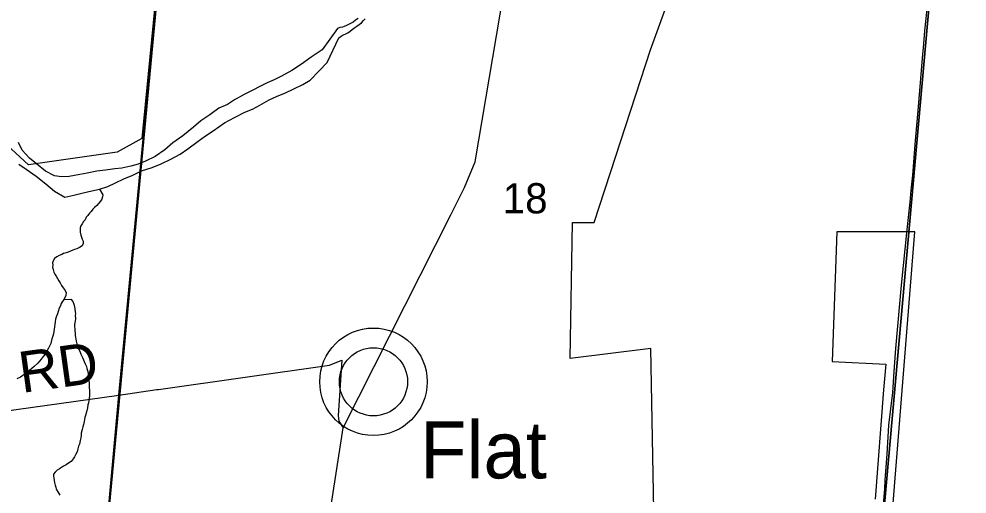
# Model space of a CAD drawing. Extents: x 1310247 to 1664935, y 284496 to 704931.
# Drawn here: x 1472666 to 1479599, y 562017 to 565489 of the extents above; entities that cross this region are included whole.
import ezdxf

# ---------------------------------------------------------------- set-up
doc = ezdxf.new("R2010")
doc.units = 0
for name, color, linetype in [('GM_X_Adjacent_County', 7, 'Continuous'), ('GM_X_County', 7, 'Continuous'), ('GM_X_County_Subdivision_Text', 7, 'Continuous'), ('GM_X_Interstate_Route', 7, 'Continuous'), ('GM_X_Interstate_Shield', 7, 'Continuous'), ('GM_X_Major_Lake_Text', 7, 'Continuous'), ('GM_X_Major_River_Text', 7, 'Continuous'), ('GM_X_Minor_River_Text', 7, 'Continuous'), ('GM_X_Township_Subdivision', 7, 'Continuous'), ('GM_X_Unincorporated', 7, 'Continuous'), ('GM_X_US_Location', 7, 'Continuous')]:
    doc.layers.add(name, color=color, linetype=linetype)

msp = doc.modelspace()

# ---------------------------------------------------------------- linework, layer by layer
at = {"layer": 'GM_X_Adjacent_County'}
for points in [[(1473056.1, 558982.8), (1473395.8, 562740), (1473896, 567998.8), (1473901.7, 568057.1), (1473903.8, 568124.6), (1473937.4, 568479.4), (1474168.9, 570867.3), (1474180.4, 571094), (1474429.7, 573607), (1474493, 574321.3), (1474619.9, 575717.7), (1474730.5, 576926.4), (1474759.7, 577208.1), (1474777.3, 577410.9), (1474806.6, 577617.5), (1474844.5, 577811.7), (1474898, 578072.7)], [(1474898, 578072.7), (1474844.5, 577811.7), (1474806.6, 577617.5), (1474777.3, 577410.9), (1474759.7, 577208.1), (1474730.5, 576926.4), (1474619.9, 575717.7), (1474493, 574321.3), (1474429.7, 573607), (1474180.4, 571094), (1474168.9, 570867.3), (1473937.4, 568479.4), (1473903.8, 568124.6), (1473901.7, 568057.1), (1473896, 567998.8), (1473395.8, 562740), (1473056.1, 558982.8)]]:
    msp.add_lwpolyline(points, dxfattribs=at)
at = {"layer": 'GM_X_County'}
for points in [[(1473763.6, 566593.3), (1473262.1, 561240.1), (1467880, 561994.1), (1468398.6, 567407)], [(1479478.5, 567337.9), (1478985.6, 561830.1), (1473262.1, 561240.1), (1473763.6, 566593.3)], [(1479478.5, 567337.9), (1484985.2, 566465), (1484514.1, 561058.8), (1478985.6, 561830.1)]]:
    msp.add_lwpolyline(points, close=True, dxfattribs=at)
at = {"layer": 'GM_X_County_Subdivision_Text'}
for points in [[(1474980.8, 562136.4), (1475037.1, 562500.4), (1475151.1, 562726.1), (1475823.7, 564058.2), (1475923.8, 564258.2), (1476001.4, 564444.7), (1476236.1, 565829.6), (1476374, 566645), (1476454.8, 567152.8), (1476483.8, 567391), (1476540, 567600.2), (1476652.7, 567820), (1476775.9, 568023.4)], [(1469290.2, 563356.9), (1469327.5, 563343.5), (1469670.6, 563191.4), (1471038.6, 562578.8), (1471402.2, 562452.2), (1472540.2, 562619), (1473395.8, 562740), (1473675.5, 562779.6), (1473686.5, 562781.1)], [(1473686.5, 562781.1), (1474936.3, 562957.9), (1475027.7, 562994.4), (1475001.3, 562591.7), (1475006.2, 562549.4), (1475037.1, 562500.4)], [(1474912.9, 561588.4), (1474942.2, 561886.7), (1474980.8, 562136.4)]]:
    msp.add_lwpolyline(points, dxfattribs=at)
at = {"layer": 'GM_X_Interstate_Shield'}
for points in [[(1479291.6, 565402.4), (1479299.6, 565491.1), (1479332.3, 565811.4), (1479360.3, 566093.6), (1479379.7, 566350), (1479394.8, 566594.4), (1479414.5, 566770.5), (1479415.6, 566779.7)], [(1479191.6, 564236.4), (1479203.5, 564347.9), (1479220.2, 564572.2), (1479246.6, 564876.5), (1479273.5, 565202.8), (1479283, 565307.7), (1479291.6, 565402.4)], [(1479066.9, 562912.5), (1479078.8, 563080.9), (1479120.5, 563543.3), (1479161.1, 563949.6), (1479182.3, 564148.7), (1479191.6, 564236.4)], [(1479001.5, 562117.5), (1479014.5, 562308.1), (1479026.9, 562520.5), (1479056, 562758.5), (1479066.9, 562912.5)], [(1478982.2, 561852.2), (1478997.1, 562053.8), (1479001.5, 562117.5)]]:
    msp.add_lwpolyline(points, dxfattribs=at)
at = {"layer": 'GM_X_Major_Lake_Text'}
for points in [[(1474096.9, 570346.4), (1473937.4, 568479.4), (1473903.8, 568124.6), (1473901.7, 568057.1), (1473896, 567998.8), (1473563.7, 564614.1), (1473384.2, 564514.6), (1472736, 564423.5), (1472513.2, 564624.1)], [(1477312.5, 561635.6), (1477287.4, 563080.2), (1476696.8, 563007.7), (1476714.2, 564002.3), (1476873.6, 564002.3), (1477030.7, 564485.7), (1477283.5, 565263.6), (1477761.9, 566578)], [(1479041.6, 561734.4), (1479216.6, 563933.8), (1478647.2, 563933.7), (1478613.2, 562985.3), (1479005.9, 562966), (1478989.4, 562778.4), (1478927.9, 561979)]]:
    msp.add_lwpolyline(points, dxfattribs=at)
at = {"layer": 'GM_X_Major_River_Text'}
msp.add_line((1475258.5, 562837.1), (1475258.5, 562837.1), dxfattribs=at)
at = {"layer": 'GM_X_Minor_River_Text'}
for points in [[(1475146.9, 565492.1), (1475126.5, 565480.6), (1475110.1, 565464.9), (1475095.9, 565457.2), (1475081.6, 565449.6), (1475061.3, 565440.1), (1475045.1, 565434.4), (1475030.9, 565428.8), (1475012.8, 565425.2), (1474994.6, 565419.7)], [(1475004.9, 565351.2), (1475021.2, 565362.8), (1475037.5, 565372.4), (1475051.7, 565378.1), (1475070, 565387.7), (1475088.4, 565399.2), (1475102.7, 565410.9), (1475123.2, 565426.5), (1475137.5, 565436.1), (1475153.8, 565447.8), (1475172.2, 565461.4), (1475186.7, 565477), (1475199, 565490.8)], [(1474994.6, 565419.7), (1474882.7, 565262.6), (1474803.2, 565208.4), (1474731.9, 565158.1), (1474660.6, 565111.8), (1474585.4, 565071.6), (1474532.6, 565042.8), (1474482, 565022.1), (1474431.3, 564997.3), (1474372.5, 564966.7), (1474313.6, 564936.1), (1474242.5, 564897.8), (1474191.6, 564863), (1474128.8, 564836.5), (1474061.5, 564788.1), (1473996.2, 564743.6), (1473943, 564698.8), (1473863.3, 564634.7), (1473791.9, 564584.4), (1473732.4, 564531.7), (1473661.1, 564483.4), (1473592.1, 564449.1), (1473537.5, 564428.4), (1473483.1, 564413.7), (1473418.6, 564399.3), (1473366.4, 564392.6), (1473300.1, 564384.3), (1473235.8, 564375.9), (1473165.4, 564361.6), (1473111, 564350.9), (1473032.6, 564336.9), (1472978.4, 564334.2), (1472926.6, 564341.5), (1472859.4, 564375.3), (1472794.8, 564431.1), (1472743.8, 564472.4), (1472689.2, 564530), (1472662.6, 564584.8)], [(1472664.6, 564428.3), (1472719.6, 564390.9), (1472792.4, 564340.9), (1472863, 564285), (1472925.7, 564231.3), (1473002.6, 564185.3), (1473067.1, 564201.7), (1473125.5, 564216.3), (1473198, 564232.5), (1473254.4, 564245.1), (1473317, 564263.5), (1473371.8, 564292.2), (1473432.6, 564320.8), (1473499.4, 564347.2), (1473562.2, 564377.7), (1473641, 564403.7), (1473705.8, 564430.2), (1473776.7, 564464.5), (1473845.7, 564500.8), (1473900.8, 564539.5), (1473976.4, 564595.8), (1474031.4, 564634.5), (1474086.4, 564671.2), (1474170.1, 564729.2), (1474243.1, 564767.5), (1474318.3, 564807.7), (1474374.9, 564830.3), (1474427.7, 564859), (1474496.8, 564897.4), (1474549.5, 564922.1), (1474616.3, 564948.5), (1474671, 564975.2), (1474742, 565009.5), (1474794.9, 565042.3), (1474860.7, 565108.8), (1474920.4, 565169.4), (1475004.9, 565351.2)], [(1473254.4, 564245.1), (1473280.3, 564202.9), (1473278, 564188.9), (1473271.6, 564171), (1473263.3, 564157.1), (1473248.9, 564139.4), (1473234.6, 564125.7), (1473218.2, 564112), (1473205.9, 564098.2), (1473193.6, 564082.4), (1473181.3, 564068.7), (1473168.9, 564052.9), (1473158.6, 564039), (1473150.2, 564021.2), (1473137.9, 564007.4), (1473129.5, 563991.5), (1473119.1, 563975.7), (1473114.8, 563961.8), (1473112.5, 563947.8), (1473114.1, 563929.7), (1473117.7, 563909.5), (1473123.4, 563893.4), (1473129.1, 563879.2), (1473134.8, 563865), (1473136.4, 563846.9), (1473128, 563831.1), (1473109.7, 563817.4), (1473089.5, 563809.9), (1473073.4, 563804.2), (1473059.2, 563798.5), (1473043, 563790.8), (1473026.9, 563785.1), (1473010.7, 563779.5), (1472992.6, 563773.8), (1472978.5, 563768.1), (1472960.3, 563760.5), (1472944, 563750.8), (1472925.7, 563737.2), (1472915.3, 563721.4), (1472911, 563707.4), (1472912.7, 563689.3), (1472910.3, 563675.3), (1472915.9, 563657.2), (1472921.6, 563639), (1472929.3, 563624.8), (1472938.9, 563608.5), (1472948.6, 563592.3), (1472958.2, 563574), (1472967.9, 563559.7), (1472977.5, 563541.5), (1472989.1, 563523.2), (1473002.8, 563504.8), (1473010.4, 563486.6), (1473010, 563468.6), (1473003.7, 563454.7), (1472995.3, 563438.8), (1472984.9, 563423), (1472974.6, 563409.1), (1472970.2, 563391.2), (1472959.9, 563375.4), (1472953.3, 563351.4), (1472947, 563333.5), (1472940.6, 563315.6), (1472934.1, 563293.7), (1472929.7, 563275.7), (1472929.3, 563257.7), (1472926.8, 563237.7), (1472924.5, 563221.7), (1472920.1, 563203.7), (1472917.7, 563187.7), (1472913.3, 563169.8), (1472906.9, 563151.8), (1472902.5, 563129.9), (1472898.2, 563115.9), (1472891.8, 563102), (1472881.4, 563082.2), (1472870.9, 563060.4), (1472858.4, 563038.6), (1472842, 563020.9), (1472829.6, 563003.1), (1472817.2, 562987.3), (1472804.9, 562973.5), (1472778.3, 562948), (1472760, 562934.4), (1472743.7, 562920.7), (1472729.4, 562907), (1472709.1, 562893.4), (1472694.8, 562883.6), (1472676.6, 562872), (1472650.2, 562858.5)], [(1472995.3, 563438.8), (1473045.4, 563439.7), (1473059.1, 563423.4), (1473066.7, 563405.2), (1473072.3, 563387), (1473075.8, 563366.8), (1473077.5, 563350.7), (1473079.2, 563336.7), (1473076.8, 563320.7), (1473078.4, 563300.6), (1473076, 563280.6), (1473073.4, 563256.6), (1473073, 563238.5), (1473074.7, 563224.4), (1473074.4, 563208.4), (1473076.1, 563192.3), (1473077.7, 563176.2), (1473079.4, 563162.1), (1473083.1, 563148), (1473084.8, 563133.9), (1473090.4, 563113.8), (1473096, 563097.6), (1473101.6, 563079.4), (1473113.1, 563053.1), (1473118.8, 563038.9), (1473130.3, 563014.6), (1473137.9, 562998.4), (1473143.6, 562984.2), (1473149.3, 562968.1), (1473158.8, 562947.8), (1473162.5, 562933.7), (1473166.2, 562919.5), (1473171.8, 562901.4), (1473173.4, 562879.3), (1473177, 562861.1), (1473176.6, 562845.1), (1473178.3, 562831), (1473179.8, 562808.9), (1473179.5, 562792.9), (1473181.2, 562776.8), (1473182.6, 562750.7), (1473182.3, 562736.7), (1473179.8, 562714.6), (1473177.4, 562696.7), (1473175.1, 562682.7), (1473170.8, 562668.7), (1473166.3, 562646.7), (1473161.8, 562624.8), (1473157.5, 562610.8), (1473155.2, 562596.8), (1473148.7, 562574.9), (1473146.4, 562560.9), (1473142.1, 562547), (1473137.6, 562525), (1473133.2, 562507), (1473128.8, 562489.1), (1473122.2, 562461.2), (1473119.9, 562445.2), (1473117.5, 562427.1), (1473113, 562407.2), (1473108.4, 562381.2), (1473102.1, 562365.3), (1473097.7, 562347.3), (1473091.2, 562325.4), (1473082.8, 562307.5), (1473072.4, 562287.7), (1473062, 562273.9), (1473047.6, 562254.1), (1473029.3, 562242.5), (1473011, 562230.9), (1472990.8, 562219.3), (1472976.5, 562209.5), (1472962.3, 562199.8), (1472946.1, 562190.2), (1472931.8, 562176.4), (1472919.4, 562162.6), (1472919.1, 562146.6), (1472920.8, 562132.5), (1472922.4, 562116.4), (1472926.1, 562100.3), (1472929.7, 562082.2), (1472935.4, 562066), (1472939.1, 562051.9), (1472950.7, 562033.6), (1472964.2, 562009.2)]]:
    msp.add_lwpolyline(points, dxfattribs=at)
at = {"layer": 'GM_X_Unincorporated'}
for radius in [392.8, 249]:
    msp.add_circle((1475258.5, 562837.1), radius, dxfattribs=at)

# ---------------------------------------------------------------- texts
at = {"layer": 'GM_X_Interstate_Route'}
msp.add_text('Flat', height=417, rotation=0.00001, dxfattribs=at).set_placement((1475598.2, 562131))
at = {"layer": 'GM_X_Township_Subdivision'}
msp.add_text('RD', height=300, rotation=7.92405, dxfattribs=at).set_placement((1472687.3, 562754.8))
at = {"layer": 'GM_X_US_Location'}
msp.add_text('18', height=221, rotation=0.00001, dxfattribs=at).set_placement((1476203.2, 564067.6))

doc.saveas('drawing.dxf')
